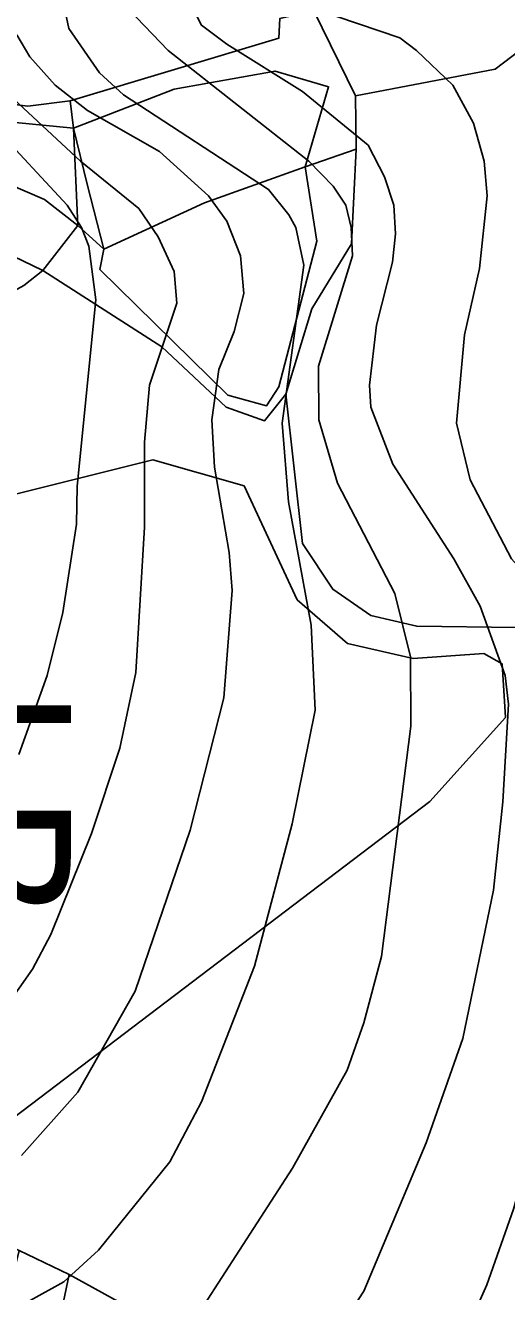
# Model space of a CAD drawing. Extents: x -510989 to -501240, y -1184665 to -1176089.
# Drawn here: x -502032.1 to -501879.7, y -1183074.2 to -1182673 of the extents above; entities that cross this region are included whole.
import ezdxf

# ---------------------------------------------------------------- set-up
doc = ezdxf.new("R2010")
doc.units = 0
for name, color, linetype in [('lesni_pozemek', 7, 'Continuous'), ('orna_puda', 7, 'Continuous'), ('popis', 7, 'Continuous'), ('STAV_USES', 7, 'Continuous'), ('STAV_zaplavove_uzemi', 7, 'Continuous'), ('vrstevnice_01', 7, 'Continuous'), ('vrstevnice_02', 7, 'Continuous')]:
    doc.layers.add(name, color=color, linetype=linetype)

msp = doc.modelspace()

# ---------------------------------------------------------------- linework, layer by layer
at = {"layer": 'lesni_pozemek'}
for points in [[(-502165.14, -1182622.87), (-502155.23, -1182617.34), (-502157.67, -1182626.05), (-502169.23, -1182636.72), (-502114.6, -1182656.89), (-502106.84, -1182668.47), (-502108.32, -1182682.51), (-502054.57, -1182715.97), (-502025.99, -1182728.17), (-502015.45, -1182736.44), (-502026.51, -1182750.71), (-502066.85, -1182731.29), (-502127.53, -1182698.5), (-502146.88, -1182691.42), (-502173.74, -1182683.62), (-502198.9, -1182680.41), (-502182.7, -1182652.96), (-502179.04, -1182637.64)], [(-501961.04, -1182635.11), (-501956.88, -1182635.78), (-501942.93, -1182664.17), (-501940.82, -1182668.46), (-501951.57, -1182670.87), (-501951.84, -1182677.05), (-502017.91, -1182696.97), (-502031.27, -1182698.61), (-502054.61, -1182695.68), (-502062.14, -1182682.9), (-502069.38, -1182662.86), (-502050.61, -1182660.51), (-502030.09, -1182663.34), (-502008.82, -1182661.78), (-501996.15, -1182657.19), (-501988.05, -1182644.67), (-501964.14, -1182631.1)], [(-501895.71, -1182653.35), (-501885.41, -1182647.45), (-501873.74, -1182654.13), (-501850.88, -1182652.25), (-501841.66, -1182662.37), (-501873.23, -1182679.15), (-501883.43, -1182686.9), (-501927.62, -1182695.32), (-501940.82, -1182668.46), (-501919.28, -1182658.97)], [(-502106.84, -1182668.47), (-502079.13, -1182663.18), (-502069.42, -1182684.12), (-502056.93, -1182699.14), (-502043.98, -1182702.98), (-502016.83, -1182705.57), (-502015.45, -1182736.44), (-502025.99, -1182728.17), (-502054.57, -1182715.97), (-502108.32, -1182682.51)], [(-501940.82, -1182668.46), (-501927.62, -1182695.32), (-501927.39, -1182712.27), (-501943.49, -1182717.86), (-501936.1, -1182692.46), (-501953.06, -1182687.47), (-501985.03, -1182693.19), (-502016.83, -1182705.57), (-502017.91, -1182696.97), (-501951.84, -1182677.05), (-501951.57, -1182670.87)], [(-502205.09, -1182679.78), (-502198.9, -1182680.41), (-502173.74, -1182683.62), (-502146.88, -1182691.42), (-502127.53, -1182698.5), (-502066.85, -1182731.29), (-502026.51, -1182750.71), (-502032.56, -1182755.39), (-502039.9, -1182759.43), (-502059.82, -1182760.11), (-502075.73, -1182763.78), (-502094.15, -1182765.23), (-502150.15, -1182757.32), (-502176.56, -1182763.66), (-502193.51, -1182740.44), (-502205.63, -1182715.11), (-502207.68, -1182691.88)], [(-501936.1, -1182692.46), (-501943.49, -1182717.86), (-501975.42, -1182729.28), (-502007.23, -1182743.87), (-502012.56, -1182723.28), (-502016.83, -1182705.57), (-501985.03, -1182693.19), (-501953.06, -1182687.47)], [(-502016.83, -1182705.57), (-502012.56, -1182723.28), (-502007.23, -1182743.87), (-502015.45, -1182736.44)], [(-501943.49, -1182717.86), (-501927.39, -1182712.27), (-501928.81, -1182742.22), (-501941.39, -1182762.86), (-501949.66, -1182789.89), (-501956.37, -1182798.26), (-501968.48, -1182793.98), (-501988.92, -1182774.88), (-502026.51, -1182750.71), (-502015.45, -1182736.44), (-502007.23, -1182743.87), (-502008.51, -1182750.3), (-501968, -1182790.15), (-501955.74, -1182793.49), (-501951.86, -1182787.47), (-501939.79, -1182741.35)], [(-501943.49, -1182717.86), (-501939.79, -1182741.35), (-501951.86, -1182787.47), (-501955.74, -1182793.49), (-501968, -1182790.15), (-502008.51, -1182750.3), (-502007.23, -1182743.87), (-501975.42, -1182729.28)]]:
    msp.add_lwpolyline(points, close=True, dxfattribs=at)
for points in [[(-502069.38, -1182662.86), (-502062.14, -1182682.9), (-502054.61, -1182695.68), (-502031.27, -1182698.61), (-502017.91, -1182696.97), (-502016.83, -1182705.57), (-502043.98, -1182702.98), (-502056.93, -1182699.14), (-502069.42, -1182684.12), (-502079.13, -1182663.18)], [(-502032.56, -1182755.39), (-502026.51, -1182750.71), (-501988.92, -1182774.88), (-501968.48, -1182793.98), (-501956.37, -1182798.26), (-501949.66, -1182789.89), (-501944.37, -1182837.15), (-501934.8, -1182851.62), (-501922.69, -1182859.99), (-501908.22, -1182863.36), (-501845.07, -1182864.18)], [(-501999.66, -1183079.01), (-502018.23, -1183068.76), (-502034, -1183061.12), (-502036, -1183060.23), (-502037.51, -1183059.05), (-502046.84, -1183050.66), (-502055.47, -1183047.27), (-502073.71, -1183043.68), (-502077.54, -1183047.41), (-502097.48, -1183044.14), (-502101.02, -1183049.89), (-502126.88, -1183045.93), (-502141.4, -1183103.68)]]:
    msp.add_lwpolyline(points, dxfattribs=at)
at = {"layer": 'orna_puda'}
for points in [[(-502018.23, -1183068.76), (-502027.23, -1183111.5), (-502043.28, -1183167.31), (-502051.62, -1183194.78), (-502066.16, -1183237.95), (-502079.69, -1183267.41), (-502092.21, -1183288.8), (-502104.55, -1183275.88), (-502096.44, -1183258.65), (-502077.46, -1183222.67), (-502071.27, -1183202.75), (-502061.82, -1183163.09), (-502056.14, -1183141.86), (-502046.69, -1183112.74), (-502034, -1183061.12)], [(-501999.66, -1183079.01), (-502016.18, -1183146.65), (-502036.29, -1183208.58), (-502042.82, -1183230.79), (-502048.82, -1183253.91), (-502061.86, -1183279.39), (-502077.66, -1183304.04), (-502088.47, -1183292.72), (-502077.01, -1183272.52), (-502058.04, -1183224.82), (-502051.62, -1183194.78), (-502043.28, -1183167.31), (-502027.23, -1183111.5), (-502018.23, -1183068.76)]]:
    msp.add_lwpolyline(points, close=True, dxfattribs=at)
at = {"layer": 'popis'}
msp.add_lwpolyline([(-501873.23, -1182679.15), (-501883.43, -1182686.9), (-501927.62, -1182695.32), (-501927.39, -1182712.27), (-501928.81, -1182742.22), (-501941.39, -1182762.86), (-501949.66, -1182789.89), (-501944.37, -1182837.15), (-501934.8, -1182851.62), (-501922.69, -1182859.99), (-501908.22, -1182863.36), (-501845.07, -1182864.18)], dxfattribs=at)
at = {"layer": 'STAV_USES'}
for p, q in [((-501991.7, -1182810.61), (-502154.06, -1182851.27)), ((-501991.7, -1182810.61), (-502154.06, -1182851.27)), ((-501962.87, -1182818.89), (-501991.7, -1182810.61)), ((-501962.87, -1182818.89), (-501991.7, -1182810.61)), ((-501946.05, -1182854.99), (-501962.87, -1182818.89)), ((-501946.05, -1182854.99), (-501962.87, -1182818.89)), ((-501930.1, -1182868.83), (-501946.05, -1182854.99)), ((-501930.1, -1182868.83), (-501946.05, -1182854.99)), ((-501909.35, -1182873.62), (-501930.1, -1182868.83)), ((-501909.35, -1182873.62), (-501930.1, -1182868.83)), ((-501887, -1182872.02), (-501909.35, -1182873.62)), ((-501887, -1182872.02), (-501909.35, -1182873.62)), ((-501881.15, -1182875.22), (-501887, -1182872.02)), ((-501881.15, -1182875.22), (-501887, -1182872.02)), ((-501880.09, -1182892.25), (-501881.15, -1182875.22)), ((-501880.09, -1182892.25), (-501881.15, -1182875.22)), ((-501904.03, -1182918.86), (-501880.09, -1182892.25)), ((-501904.03, -1182918.86), (-501880.09, -1182892.25)), ((-502052.45, -1183031.69), (-501904.03, -1182918.86)), ((-502052.45, -1183031.69), (-501904.03, -1182918.86))]:
    msp.add_line(p, q, dxfattribs=at)
at = {"layer": 'STAV_zaplavove_uzemi'}
msp.add_spline([(-502765.18, -1180820.83), (-502819.12, -1180854.68), (-502855.09, -1180856.79), (-502878.36, -1180851.5), (-502911.15, -1180848.33), (-502954.52, -1180870.54), (-502984.14, -1180869.48), (-503005.29, -1180861.02), (-503048.66, -1180872.66), (-503074.04, -1180895.93), (-503100.49, -1180910.74), (-503124.82, -1180934.01), (-503148.09, -1180961.51), (-503167.13, -1180991.13), (-503214.18, -1181039.04), (-503223.14, -1181058.24), (-503224.42, -1181086.39), (-503233.38, -1181129.91), (-503224.42, -1181152.95), (-503210.34, -1181174.71), (-503189.86, -1181187.51), (-503177.06, -1181216.94), (-503187.3, -1181265.58), (-503182.09, -1181326.92), (-503202.22, -1181367.18), (-503223.9, -1181396.6), (-503227, -1181422.93), (-503244.04, -1181475.59), (-503248.68, -1181509.66), (-503278.16, -1181558.16), (-503308.83, -1181601.52), (-503351.14, -1181645.95), (-503365.95, -1181659.7), (-503395.57, -1181685.09), (-503411.43, -1181722.11), (-503422.01, -1181739.03), (-503437.88, -1181747.49), (-503460.09, -1181743.26), (-503481.25, -1181748.55), (-503492.88, -1181761.25), (-503472.79, -1181803.56), (-503443.17, -1181840.58), (-503413.55, -1181857.5), (-503278.84, -1181941.97), (-503242.23, -1181977.17), (-503180.29, -1182027.85), (-503125.38, -1182098.25), (-503088.78, -1182167.23), (-503075.54, -1182217), (-503114.26, -1182162.8), (-503152.97, -1182091.56), (-503197.89, -1182048.2), (-503210.28, -1182032.71), (-503231.96, -1182021.87), (-503259.83, -1182017.22), (-503266.03, -1182021.87), (-503224.21, -1182048.2), (-503199.43, -1182076.07), (-503157.62, -1182114.79), (-503135.94, -1182159.7), (-503118.9, -1182207.71), (-503111.16, -1182251.07), (-503108.24, -1182409.43), (-503115.92, -1182478.55), (-503128.72, -1182603.98), (-503131.28, -1182696.13), (-503104.4, -1182780.6), (-503071.45, -1182869.91), (-503052.71, -1182886.94), (-502977.76, -1182944.86), (-502838.07, -1183047.07), (-502664.31, -1183174.84), (-502563.8, -1183270.24), (-502485.44, -1183353.71), (-502446.26, -1183432.07), (-502383.48, -1183571.46), (-502315.46, -1183658.04), (-502253.62, -1183724), (-502158.8, -1183808.51), (-502045.43, -1183923.94), (-501930, -1184016.7), (-501793.89, -1184089.91), (-501746.5, -1184127.32), (-501709.09, -1184197.15)], degree=3, dxfattribs=at)
at = {"layer": 'vrstevnice_01'}
for points in [[(-501908.31, -1182681), (-501913.59, -1182677), (-501940.09, -1182668), (-501954.91, -1182660), (-501960.09, -1182656), (-501963.91, -1182650), (-501965, -1182643), (-501963.69, -1182634), (-501951.59, -1182592), (-501950.09, -1182583), (-501941.81, -1182553), (-501933.59, -1182535), (-501925.69, -1182523), (-501917.91, -1182515), (-501908.59, -1182508), (-501891.09, -1182498), (-501871.19, -1182489)], [(-501981.09, -1183087), (-501947.5, -1183035), (-501930.19, -1183004), (-501924.91, -1182989), (-501919.41, -1182968), (-501910.09, -1182895), (-501910.19, -1182873), (-501915.09, -1182853), (-501933.31, -1182818), (-501939.19, -1182798), (-501939.31, -1182781), (-501928.59, -1182746), (-501928.91, -1182737), (-501930.69, -1182730), (-501934.69, -1182724), (-501942.41, -1182716), (-501986.91, -1182681), (-501999.31, -1182668), (-502003.5, -1182658), (-502002.31, -1182650), (-501999.5, -1182643), (-501986.31, -1182625), (-501982.81, -1182611)], [(-502034.81, -1182676), (-502030.69, -1182683), (-502022.69, -1182692), (-502012.41, -1182700), (-501989.59, -1182713), (-501974.09, -1182727), (-501968.31, -1182735), (-501964, -1182746), (-501962.91, -1182758), (-501966, -1182770), (-501970.81, -1182782), (-501973.09, -1182798), (-501972.19, -1182813), (-501967.59, -1182840), (-501966.59, -1182852), (-501969.31, -1182886), (-501979.91, -1182928), (-501997.31, -1182979), (-502015.5, -1183011), (-502033.31, -1183031)], [(-501903.31, -1183111), (-501886, -1183072), (-501877.59, -1183048), (-501866.19, -1183007), (-501859.59, -1182973), (-501854.5, -1182908), (-501855.41, -1182886), (-501860.5, -1182863), (-501864.91, -1182857), (-501878.19, -1182842), (-501891.31, -1182817), (-501895.59, -1182799), (-501893.09, -1182771), (-501888.31, -1182750), (-501885.91, -1182727), (-501886.81, -1182716), (-501890.19, -1182704), (-501896.81, -1182692), (-501908.31, -1182681)], [(-502042.09, -1182705), (-502018.81, -1182730), (-502014.31, -1182737), (-502012, -1182743), (-502009.81, -1182760), (-502015.69, -1182819), (-502015.91, -1182831), (-502020.19, -1182859), (-502025.19, -1182879), (-502034.19, -1182904)]]:
    msp.add_lwpolyline(points, dxfattribs=at)
at = {"layer": 'vrstevnice_02'}
for points in [[(-502030.59, -1183077), (-502019.91, -1183071), (-502008.91, -1183061), (-501986.41, -1183033), (-501976.31, -1183014), (-501959.59, -1182971), (-501947.59, -1182926), (-501940.31, -1182890), (-501941.59, -1182863), (-501948.81, -1182824), (-501950.81, -1182799), (-501943.91, -1182749), (-501946.5, -1182737), (-501948.69, -1182733), (-501955.09, -1182725), (-502001, -1182695), (-502008.59, -1182688), (-502018.31, -1182674), (-502020.69, -1182663)], [(-501982.31, -1182661), (-501976.31, -1182673), (-501968.31, -1182679), (-501944.41, -1182694), (-501923.59, -1182711), (-501918.41, -1182721), (-501915.41, -1182730), (-501914.91, -1182739), (-501915.91, -1182748), (-501920.91, -1182768), (-501923.19, -1182787), (-501922.69, -1182794), (-501915.81, -1182812), (-501896.41, -1182842), (-501888.09, -1182857), (-501880.19, -1182879), (-501879.19, -1182888), (-501881, -1182919), (-501883.91, -1182947), (-501893.59, -1182994), (-501905.19, -1183027), (-501925, -1183074), (-501950.41, -1183113)], [(-502038.31, -1182984), (-502029.81, -1182972), (-502024, -1182961), (-502011.19, -1182929), (-502002.19, -1182902), (-501997.09, -1182878), (-501994.41, -1182832), (-501994.41, -1182805), (-501992.81, -1182787), (-501984.19, -1182761), (-501985, -1182751), (-501990, -1182740), (-501996.19, -1182731), (-502014.59, -1182716), (-502037.19, -1182695)]]:
    msp.add_lwpolyline(points, dxfattribs=at)

# ---------------------------------------------------------------- texts
at = {"layer": 'STAV_USES'}
msp.add_text('LB', height=45, rotation=270, dxfattribs=at).set_placement((-502062.69, -1182883.43))

doc.saveas('drawing.dxf')
